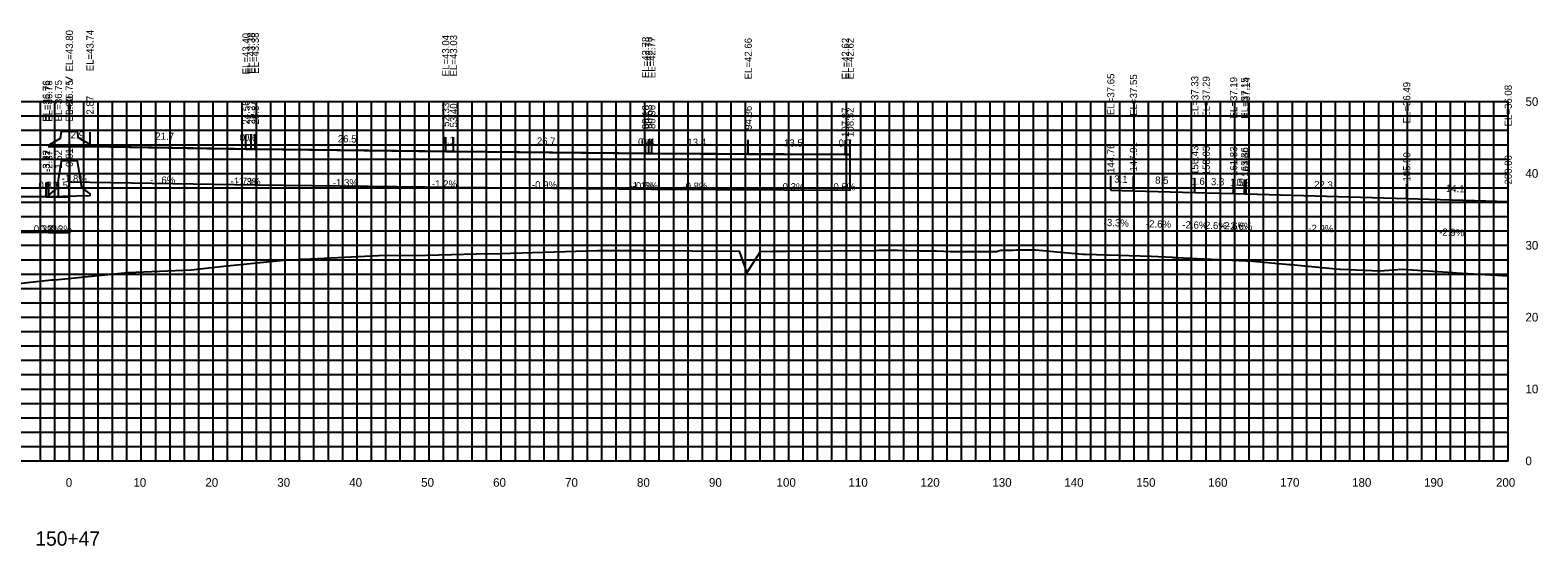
# Model space of a CAD drawing. Extents: x 1800880 to 1818864, y 245271 to 250560.
# Drawn here: x 1812385.6 to 1812595.1, y 247498.7 to 247570.4 of the extents above; entities that cross this region are included whole.
import ezdxf

# ---------------------------------------------------------------- set-up
doc = ezdxf.new("R2010")
doc.units = 0
for name, color, linetype in [('33', 7, 'Continuous'), ('ANNO-TXT', 7, 'Continuous'), ('AXIS', 7, 'Continuous'), ('CL-CNST', 7, 'Continuous'), ('DESIGN - DRAINAGE - Bridges', 7, 'Continuous'), ('Level 32', 7, 'Continuous'), ('Level 37', 7, 'Continuous'), ('Level 46', 7, 'Continuous'), ('Level 62', 7, 'Continuous'), ('SHT-BDR', 7, 'Continuous'), ('TOPO', 7, 'Continuous')]:
    doc.layers.add(name, color=color, linetype=linetype)

msp = doc.modelspace()

# ---------------------------------------------------------------- linework, layer by layer
at = {"layer": 'AXIS'}
msp.add_lwpolyline([(1812391.02, 247554.29), (1812393.89, 247554.24), (1812415.57, 247553.89), (1812416.28, 247553.88), (1812416.86, 247553.87), (1812443.34, 247553.53), (1812444.42, 247553.52), (1812471.11, 247553.27), (1812471.55, 247553.27), (1812471.98, 247553.27), (1812485.38, 247553.16), (1812498.88, 247553.12), (1812499.54, 247553.11)], dxfattribs=at)
at = {"layer": 'CL-CNST'}
msp.add_lwpolyline([(1812378.12, 247534.51), (1812388.52, 247535.67), (1812388.89, 247535.69), (1812389.01, 247535.7), (1812394.09, 247536.21), (1812399.15, 247536.71), (1812407.94, 247537.08), (1812412.5, 247537.57), (1812421.23, 247538.48), (1812423.08, 247538.53), (1812423.22, 247538.54), (1812423.36, 247538.54), (1812423.53, 247538.55), (1812423.59, 247538.55), (1812434.9, 247539.1), (1812438.96, 247539.07), (1812447.56, 247539.31), (1812450.89, 247539.37), (1812464.43, 247539.75), (1812468.63, 247539.78), (1812470.68, 247539.75), (1812470.79, 247539.75), (1812471.17, 247539.75), (1812484.14, 247539.68), (1812485.19, 247536.66), (1812487.11, 247539.65), (1812488.81, 247539.67), (1812490.65, 247539.69), (1812503.11, 247539.78), (1812503.6, 247539.79), (1812503.7, 247539.79), (1812504.03, 247539.79), (1812504.28, 247539.79), (1812504.34, 247539.79), (1812504.48, 247539.79), (1812504.64, 247539.79), (1812504.74, 247539.79), (1812504.77, 247539.79), (1812506.12, 247539.79), (1812507.01, 247539.78), (1812507.41, 247539.77), (1812509.28, 247539.74), (1812509.85, 247539.73), (1812510.42, 247539.72), (1812510.83, 247539.72), (1812511.56, 247539.7), (1812513.5, 247539.64), (1812513.76, 247539.64), (1812514.14, 247539.63), (1812517.14, 247539.61), (1812518.82, 247539.62), (1812519.89, 247539.62), (1812520.5, 247539.79), (1812520.93, 247539.8), (1812521.26, 247539.8), (1812521.62, 247539.81), (1812522.2, 247539.83), (1812522.64, 247539.84), (1812524.77, 247539.84), (1812525.29, 247539.84), (1812531.86, 247539.27), (1812532.24, 247539.26), (1812541.41, 247538.98), (1812544.36, 247538.82), (1812544.47, 247538.81), (1812544.88, 247538.8), (1812555.58, 247538.3), (1812560.62, 247537.83), (1812561.05, 247537.8), (1812561.29, 247537.79), (1812567.6, 247537.19), (1812567.73, 247537.18), (1812573.19, 247536.96), (1812576.26, 247537.15), (1812583.36, 247536.69), (1812583.68, 247536.68), (1812583.85, 247536.67), (1812591.02, 247536.22)], dxfattribs=at)
at = {"layer": 'DESIGN - DRAINAGE - Bridges'}
for p, q in [((1812591.02, 247510.49), (1812591.02, 247560.49)), ((1812591.08, 247560.49), (1812591.02, 247560.49)), ((1812591.08, 247550.49), (1812591.02, 247550.49)), ((1812591.08, 247540.49), (1812591.02, 247540.49)), ((1812591.08, 247530.49), (1812591.02, 247530.49)), ((1812591.08, 247520.49), (1812591.02, 247520.49)), ((1812191.02, 247510.49), (1812591.02, 247510.49)), ((1812391.02, 247510.43), (1812391.02, 247510.49)), ((1812401.02, 247510.43), (1812401.02, 247510.49)), ((1812411.02, 247510.43), (1812411.02, 247510.49)), ((1812421.02, 247510.43), (1812421.02, 247510.49)), ((1812431.02, 247510.43), (1812431.02, 247510.49)), ((1812441.02, 247510.43), (1812441.02, 247510.49)), ((1812451.02, 247510.43), (1812451.02, 247510.49)), ((1812461.02, 247510.43), (1812461.02, 247510.49)), ((1812471.02, 247510.43), (1812471.02, 247510.49)), ((1812481.02, 247510.43), (1812481.02, 247510.49)), ((1812491.02, 247510.43), (1812491.02, 247510.49)), ((1812501.02, 247510.43), (1812501.02, 247510.49)), ((1812511.02, 247510.43), (1812511.02, 247510.49)), ((1812521.02, 247510.43), (1812521.02, 247510.49)), ((1812531.02, 247510.43), (1812531.02, 247510.49)), ((1812541.02, 247510.43), (1812541.02, 247510.49)), ((1812551.02, 247510.43), (1812551.02, 247510.49)), ((1812561.02, 247510.43), (1812561.02, 247510.49)), ((1812571.02, 247510.43), (1812571.02, 247510.49)), ((1812581.02, 247510.43), (1812581.02, 247510.49)), ((1812591.02, 247510.43), (1812591.02, 247510.49)), ((1812591.08, 247510.49), (1812591.02, 247510.49))]:
    msp.add_line(p, q, dxfattribs=at)
at = {"layer": 'Level 37'}
for p, q in [((1812391.02, 247554.29), (1812391.02, 247556.29)), ((1812393.89, 247554.24), (1812393.89, 247556.24)), ((1812415.57, 247553.89), (1812415.57, 247555.89)), ((1812416.28, 247553.88), (1812416.28, 247555.88)), ((1812416.86, 247553.87), (1812416.86, 247555.87)), ((1812443.34, 247553.53), (1812443.34, 247555.53)), ((1812444.42, 247553.52), (1812444.42, 247555.52)), ((1812471.11, 247553.27), (1812471.11, 247555.27)), ((1812471.55, 247553.27), (1812471.55, 247555.27)), ((1812471.98, 247553.27), (1812471.98, 247555.27)), ((1812485.38, 247553.16), (1812485.38, 247555.16)), ((1812498.88, 247553.12), (1812498.88, 247555.12)), ((1812499.54, 247553.11), (1812499.54, 247555.11)), ((1812387.8, 247547.25), (1812387.8, 247549.25)), ((1812387.84, 247547.25), (1812387.84, 247549.25)), ((1812388.15, 247547.25), (1812388.15, 247549.25)), ((1812389.5, 247547.25), (1812389.5, 247549.25)), ((1812391.01, 247547.24), (1812391.01, 247549.24)), ((1812535.78, 247548.15), (1812535.78, 247550.15)), ((1812538.93, 247548.05), (1812538.93, 247550.05)), ((1812547.45, 247547.82), (1812547.45, 247549.82)), ((1812549.04, 247547.78), (1812549.04, 247549.78)), ((1812552.85, 247547.68), (1812552.85, 247549.68)), ((1812554.37, 247547.64), (1812554.37, 247549.64)), ((1812554.61, 247547.64), (1812554.61, 247549.64)), ((1812576.91, 247546.98), (1812576.91, 247548.98)), ((1812591.02, 247546.57), (1812591.02, 247548.57))]:
    msp.add_line(p, q, dxfattribs=at)
for points in [[(1812393.89, 247554.25), (1812393.89, 247554.5), (1812392.31, 247555.39), (1812392.17, 247556.32), (1812389.87, 247556.29), (1812389.73, 247555.37), (1812388.15, 247554.44), (1812388.15, 247554.19)], [(1812388.15, 247547.26), (1812393.89, 247547.4), (1812393.89, 247547.65), (1812392.74, 247548.53), (1812392.17, 247552.26), (1812389.87, 247552.21), (1812389.3, 247548.45), (1812388.15, 247547.51)]]:
    msp.add_lwpolyline(points, close=True, dxfattribs=at)
at = {"layer": 'Level 46'}
for p, q in [((1812191.02, 247560.49), (1812591.02, 247560.49)), ((1812387.02, 247510.49), (1812387.02, 247560.49)), ((1812389.02, 247510.49), (1812389.02, 247560.49)), ((1812391.02, 247510.49), (1812391.02, 247560.49)), ((1812393.02, 247510.49), (1812393.02, 247560.49)), ((1812395.02, 247510.49), (1812395.02, 247560.49)), ((1812397.02, 247510.49), (1812397.02, 247560.49)), ((1812399.02, 247510.49), (1812399.02, 247560.49)), ((1812401.02, 247510.49), (1812401.02, 247560.49)), ((1812403.02, 247510.49), (1812403.02, 247560.49)), ((1812405.02, 247510.49), (1812405.02, 247560.49)), ((1812407.02, 247510.49), (1812407.02, 247560.49)), ((1812409.02, 247510.49), (1812409.02, 247560.49)), ((1812411.02, 247510.49), (1812411.02, 247560.49)), ((1812413.02, 247510.49), (1812413.02, 247560.49)), ((1812415.02, 247510.49), (1812415.02, 247560.49)), ((1812417.02, 247510.49), (1812417.02, 247560.49)), ((1812419.02, 247510.49), (1812419.02, 247560.49)), ((1812421.02, 247510.49), (1812421.02, 247560.49)), ((1812423.02, 247510.49), (1812423.02, 247560.49)), ((1812425.02, 247510.49), (1812425.02, 247560.49)), ((1812427.02, 247510.49), (1812427.02, 247560.49)), ((1812429.02, 247510.49), (1812429.02, 247560.49)), ((1812431.02, 247510.49), (1812431.02, 247560.49)), ((1812433.02, 247510.49), (1812433.02, 247560.49)), ((1812435.02, 247510.49), (1812435.02, 247560.49)), ((1812437.02, 247510.49), (1812437.02, 247560.49)), ((1812439.02, 247510.49), (1812439.02, 247560.49)), ((1812441.02, 247510.49), (1812441.02, 247560.49)), ((1812443.02, 247510.49), (1812443.02, 247560.49)), ((1812445.02, 247510.49), (1812445.02, 247560.49)), ((1812447.02, 247510.49), (1812447.02, 247560.49)), ((1812449.02, 247510.49), (1812449.02, 247560.49)), ((1812451.02, 247510.49), (1812451.02, 247560.49)), ((1812453.02, 247510.49), (1812453.02, 247560.49)), ((1812455.02, 247510.49), (1812455.02, 247560.49)), ((1812457.02, 247510.49), (1812457.02, 247560.49)), ((1812459.02, 247510.49), (1812459.02, 247560.49)), ((1812461.02, 247510.49), (1812461.02, 247560.49)), ((1812463.02, 247510.49), (1812463.02, 247560.49)), ((1812465.02, 247510.49), (1812465.02, 247560.49)), ((1812467.02, 247510.49), (1812467.02, 247560.49)), ((1812469.02, 247510.49), (1812469.02, 247560.49)), ((1812471.02, 247510.49), (1812471.02, 247560.49)), ((1812473.02, 247510.49), (1812473.02, 247560.49)), ((1812475.02, 247510.49), (1812475.02, 247560.49)), ((1812477.02, 247510.49), (1812477.02, 247560.49)), ((1812479.02, 247510.49), (1812479.02, 247560.49)), ((1812481.02, 247510.49), (1812481.02, 247560.49)), ((1812483.02, 247510.49), (1812483.02, 247560.49)), ((1812485.02, 247510.49), (1812485.02, 247560.49)), ((1812487.02, 247510.49), (1812487.02, 247560.49)), ((1812489.02, 247510.49), (1812489.02, 247560.49)), ((1812491.02, 247510.49), (1812491.02, 247560.49)), ((1812493.02, 247510.49), (1812493.02, 247560.49)), ((1812495.02, 247510.49), (1812495.02, 247560.49)), ((1812497.02, 247510.49), (1812497.02, 247560.49)), ((1812499.02, 247510.49), (1812499.02, 247560.49)), ((1812501.02, 247510.49), (1812501.02, 247560.49)), ((1812503.02, 247510.49), (1812503.02, 247560.49)), ((1812505.02, 247510.49), (1812505.02, 247560.49)), ((1812507.02, 247510.49), (1812507.02, 247560.49)), ((1812509.02, 247510.49), (1812509.02, 247560.49)), ((1812511.02, 247510.49), (1812511.02, 247560.49)), ((1812513.02, 247510.49), (1812513.02, 247560.49)), ((1812515.02, 247510.49), (1812515.02, 247560.49)), ((1812517.02, 247510.49), (1812517.02, 247560.49)), ((1812519.02, 247510.49), (1812519.02, 247560.49)), ((1812521.02, 247510.49), (1812521.02, 247560.49)), ((1812523.02, 247510.49), (1812523.02, 247560.49)), ((1812525.02, 247510.49), (1812525.02, 247560.49)), ((1812527.02, 247510.49), (1812527.02, 247560.49)), ((1812529.02, 247510.49), (1812529.02, 247560.49)), ((1812531.02, 247510.49), (1812531.02, 247560.49)), ((1812533.02, 247510.49), (1812533.02, 247560.49)), ((1812535.02, 247510.49), (1812535.02, 247560.49)), ((1812537.02, 247510.49), (1812537.02, 247560.49)), ((1812539.02, 247510.49), (1812539.02, 247560.49)), ((1812541.02, 247510.49), (1812541.02, 247560.49)), ((1812543.02, 247510.49), (1812543.02, 247560.49)), ((1812545.02, 247510.49), (1812545.02, 247560.49)), ((1812547.02, 247510.49), (1812547.02, 247560.49)), ((1812549.02, 247510.49), (1812549.02, 247560.49)), ((1812551.02, 247510.49), (1812551.02, 247560.49)), ((1812553.02, 247510.49), (1812553.02, 247560.49)), ((1812555.02, 247510.49), (1812555.02, 247560.49)), ((1812557.02, 247510.49), (1812557.02, 247560.49)), ((1812559.02, 247510.49), (1812559.02, 247560.49)), ((1812561.02, 247510.49), (1812561.02, 247560.49)), ((1812563.02, 247510.49), (1812563.02, 247560.49)), ((1812565.02, 247510.49), (1812565.02, 247560.49)), ((1812567.02, 247510.49), (1812567.02, 247560.49)), ((1812569.02, 247510.49), (1812569.02, 247560.49)), ((1812571.02, 247510.49), (1812571.02, 247560.49)), ((1812573.02, 247510.49), (1812573.02, 247560.49)), ((1812575.02, 247510.49), (1812575.02, 247560.49)), ((1812577.02, 247510.49), (1812577.02, 247560.49)), ((1812579.02, 247510.49), (1812579.02, 247560.49)), ((1812581.02, 247510.49), (1812581.02, 247560.49)), ((1812583.02, 247510.49), (1812583.02, 247560.49)), ((1812585.02, 247510.49), (1812585.02, 247560.49)), ((1812587.02, 247510.49), (1812587.02, 247560.49)), ((1812589.02, 247510.49), (1812589.02, 247560.49)), ((1812591.02, 247510.49), (1812591.02, 247560.49)), ((1812191.02, 247558.49), (1812591.02, 247558.49)), ((1812191.02, 247556.49), (1812591.02, 247556.49)), ((1812191.02, 247554.49), (1812591.02, 247554.49)), ((1812191.02, 247552.49), (1812591.02, 247552.49)), ((1812191.02, 247550.49), (1812591.02, 247550.49)), ((1812191.02, 247548.49), (1812591.02, 247548.49)), ((1812191.02, 247546.49), (1812591.02, 247546.49)), ((1812191.02, 247544.49), (1812591.02, 247544.49)), ((1812191.02, 247542.49), (1812591.02, 247542.49)), ((1812191.02, 247540.49), (1812591.02, 247540.49)), ((1812191.02, 247538.49), (1812591.02, 247538.49)), ((1812191.02, 247536.49), (1812591.02, 247536.49)), ((1812191.02, 247534.49), (1812591.02, 247534.49)), ((1812191.02, 247532.49), (1812591.02, 247532.49)), ((1812191.02, 247530.49), (1812591.02, 247530.49)), ((1812191.02, 247528.49), (1812591.02, 247528.49)), ((1812191.02, 247526.49), (1812591.02, 247526.49)), ((1812191.02, 247524.49), (1812591.02, 247524.49)), ((1812191.02, 247522.49), (1812591.02, 247522.49)), ((1812191.02, 247520.49), (1812591.02, 247520.49)), ((1812191.02, 247518.49), (1812591.02, 247518.49)), ((1812191.02, 247516.49), (1812591.02, 247516.49)), ((1812191.02, 247514.49), (1812591.02, 247514.49)), ((1812191.02, 247512.49), (1812591.02, 247512.49)), ((1812191.02, 247510.49), (1812591.02, 247510.49))]:
    msp.add_line(p, q, dxfattribs=at)
at = {"layer": 'Level 62'}
for points in [[(1812263.58, 247548.88), (1812272.55, 247548.73), (1812286.49, 247548.5), (1812302.15, 247548.25), (1812309.41, 247548.13), (1812314.64, 247548.04), (1812321.59, 247547.93), (1812331.2, 247547.77), (1812339.37, 247547.65), (1812359.74, 247547.43), (1812362.78, 247547.39), (1812365.66, 247547.38), (1812387.8, 247547.25), (1812387.84, 247547.25), (1812388.15, 247547.25), (1812389.5, 247547.25), (1812391.01, 247547.24)], [(1812535.78, 247548.15), (1812538.93, 247548.05), (1812547.45, 247547.82), (1812549.04, 247547.78), (1812552.85, 247547.68), (1812554.37, 247547.64), (1812554.61, 247547.64), (1812576.91, 247546.98), (1812591.02, 247546.57)]]:
    msp.add_lwpolyline(points, dxfattribs=at)
at = {"layer": 'TOPO'}
for points in [[(1812471.98, 247548.31), (1812499.54, 247548.15), (1812499.54, 247553.11), (1812471.98, 247553.27), (1812444.42, 247553.52), (1812416.86, 247553.87), (1812393.89, 247554.24), (1812391.02, 247554.29), (1812391.02, 247549.33), (1812393.89, 247549.28), (1812416.86, 247548.91), (1812444.42, 247548.56)], [(1812309.41, 247543.17), (1812339.37, 247542.69), (1812365.66, 247542.42), (1812388.15, 247542.29), (1812391.01, 247542.28), (1812391.01, 247547.24), (1812388.15, 247547.25), (1812365.66, 247547.38), (1812339.37, 247547.65), (1812309.41, 247548.13), (1812286.49, 247548.5), (1812263.58, 247548.88), (1812263.58, 247543.92), (1812286.49, 247543.54)]]:
    msp.add_lwpolyline(points, close=True, dxfattribs=at)

# ---------------------------------------------------------------- texts
for s, p in [('0', (1812390.52, 247506.89)), ('10', (1812399.92, 247506.89)), ('20', (1812409.92, 247506.89)), ('30', (1812419.92, 247506.89)), ('40', (1812429.92, 247506.89)), ('50', (1812439.92, 247506.89)), ('60', (1812449.92, 247506.89)), ('70', (1812459.92, 247506.89)), ('80', (1812469.92, 247506.89)), ('90', (1812479.92, 247506.89)), ('100', (1812489.32, 247506.89)), ('110', (1812499.32, 247506.89)), ('120', (1812509.32, 247506.89)), ('130', (1812519.32, 247506.89)), ('140', (1812529.32, 247506.89)), ('150', (1812539.32, 247506.89)), ('160', (1812549.32, 247506.89)), ('170', (1812559.32, 247506.89)), ('180', (1812569.32, 247506.89)), ('190', (1812579.32, 247506.89)), ('200', (1812589.32, 247506.89))]:
    msp.add_text(s, height=1.2).set_placement(p)
at = {"layer": '33'}
for s, p in [('50', (1812593.42, 247559.89)), ('40', (1812593.42, 247549.89)), ('30', (1812593.42, 247539.89)), ('20', (1812593.42, 247529.89)), ('10', (1812593.42, 247519.89)), ('0', (1812593.42, 247509.89))]:
    msp.add_text(s, height=1.2, dxfattribs=at).set_placement(p)
at = {"layer": 'ANNO-TXT'}
for s, rotation, p in [('2.9', 358.9502, (1812391.19, 247555.39)), ('21.7', 359.0812, (1812402.97, 247555.19)), ('0.7', 359.0009, (1812414.66, 247555)), ('0.6', 359.2681, (1812415.28, 247554.99)), ('26.5', 359.2681, (1812428.33, 247554.82)), ('1.1', 359.3261, (1812442.74, 247554.64)), ('26.7', 359.4744, (1812456, 247554.51)), ('0.4', 359.3852, (1812470.06, 247554.38)), ('0.4', 359.6806, (1812470.48, 247554.37)), ('13.4', 359.5324, (1812476.91, 247554.33)), ('13.5', 359.8278, (1812490.36, 247554.24)), ('0.7', 359.7386, (1812497.93, 247554.22)), ('0.3', 359.82, (1812386.72, 247548.36)), ('1.3', 359.8015, (1812387.55, 247548.35)), ('1.5', 359.8365, (1812388.97, 247548.35)), ('-1.8%', 358.9502, (1812389.95, 247549.31)), ('-1.6%', 359.0812, (1812402.24, 247549.1)), ('-1.7%', 359.0009, (1812413.43, 247548.93)), ('-1.3%', 359.2681, (1812414.1, 247548.9)), ('-1.3%', 359.2681, (1812427.63, 247548.73)), ('-1.2%', 359.3261, (1812441.41, 247548.55)), ('-0.9%', 359.4744, (1812455.31, 247548.42)), ('-1.1%', 359.3852, (1812468.87, 247548.3)), ('-0.6%', 359.6806, (1812469.32, 247548.28)), ('-0.8%', 359.5324, (1812476.23, 247548.23)), ('-0.3%', 359.8278, (1812489.71, 247548.14)), ('-0.5%', 359.7386, (1812496.78, 247548.13)), ('3.1', 358.1378, (1812536.23, 247549.23)), ('8.5', 358.4854, (1812541.93, 247549.07)), ('1.6', 358.5311, (1812546.97, 247548.93)), ('3.8', 358.5311, (1812549.69, 247548.86)), ('1.5', 358.5311, (1812552.36, 247548.79)), ('0.2', 358.5311, (1812553.24, 247548.77)), ('22.3', 358.3227, (1812564.02, 247548.46)), ('14.1', 358.3227, (1812582.34, 247547.92)), ('-3.3%', 358.1378, (1812534.78, 247543.18)), ('0.3%', 359.82, (1812386.07, 247542.26)), ('0.3%', 359.8015, (1812386.9, 247542.26)), ('0.3%', 359.8365, (1812388.33, 247542.25)), ('-2.6%', 358.4854, (1812540.65, 247543)), ('-2.6%', 358.5311, (1812545.71, 247542.86)), ('-2.6%', 358.5311, (1812548.41, 247542.79)), ('-2.6%', 358.5311, (1812551.07, 247542.73)), ('-2.6%', 358.5311, (1812551.96, 247542.7)), ('-2.9%', 358.3227, (1812563.21, 247542.38)), ('-2.9%', 358.3227, (1812581.41, 247541.85))]:
    msp.add_text(s, height=1, rotation=rotation, dxfattribs=at).set_placement(p)
at = {"layer": 'DESIGN - DRAINAGE - Bridges'}
msp.add_text('>', height=1.5, dxfattribs=at).set_placement((1812390.41, 247562.74))
at = {"layer": 'Level 32'}
msp.add_text('150+47', height=2, dxfattribs=at).set_placement((1812386.29, 247498.69))
at = {"layer": 'SHT-BDR'}
for s, p in [('EL=43.80', (1812391.52, 247564.68)), ('EL=43.74', (1812394.39, 247564.71)), ('EL=43.40', (1812416.07, 247564.28)), ('EL=43.38', (1812416.78, 247564.35)), ('EL=43.38', (1812417.36, 247564.34)), ('EL=43.04', (1812443.84, 247564)), ('EL=43.03', (1812444.92, 247563.99)), ('EL=42.78', (1812471.61, 247563.75)), ('EL=42.78', (1812472.05, 247563.74)), ('EL=42.77', (1812472.48, 247563.74)), ('EL=42.66', (1812485.88, 247563.58)), ('EL=42.62', (1812499.38, 247563.59)), ('EL=42.62', (1812500.04, 247563.59)), ('EL=36.76', (1812388.3, 247557.68)), ('EL=36.76', (1812388.34, 247557.68)), ('EL=36.76', (1812388.65, 247557.68)), ('EL=36.75', (1812390, 247557.72)), ('EL=36.75', (1812391.51, 247557.71)), ('EL=37.65', (1812536.28, 247558.62)), ('EL=37.55', (1812539.43, 247558.52)), ('EL=37.33', (1812547.95, 247558.29)), ('EL=37.29', (1812549.54, 247558.25)), ('EL=37.19', (1812553.35, 247558.15)), ('EL=37.15', (1812554.87, 247558.11)), ('EL=37.14', (1812555.11, 247558.11)), ('EL=36.49', (1812577.41, 247557.46)), ('0.00', (1812391.52, 247558.65)), ('2.87', (1812394.39, 247558.68)), ('EL=36.08', (1812591.52, 247557.04)), ('24.56', (1812416.07, 247557.29)), ('25.27', (1812416.78, 247557.33)), ('25.84', (1812417.36, 247557.32)), ('52.33', (1812443.84, 247556.98)), ('53.40', (1812444.92, 247556.89)), ('80.10', (1812471.61, 247556.64)), ('80.53', (1812472.05, 247556.72)), ('80.96', (1812472.48, 247556.67)), ('94.36', (1812485.88, 247556.56)), ('107.87', (1812499.38, 247555.57)), ('108.52', (1812500.04, 247555.57)), ('144.76', (1812536.28, 247550.56)), ('147.91', (1812539.43, 247550.75)), ('-3.22', (1812388.3, 247550.7)), ('-3.17', (1812388.34, 247550.7)), ('-2.87', (1812388.65, 247550.7)), ('-1.52', (1812390, 247550.7)), ('-0.01', (1812391.51, 247550.94)), ('156.43', (1812547.95, 247550.28)), ('158.03', (1812549.54, 247550.24)), ('161.83', (1812553.35, 247550.14)), ('163.36', (1812554.87, 247550.05)), ('163.60', (1812555.11, 247550.01)), ('185.90', (1812577.41, 247549.36)), ('200.00', (1812591.52, 247548.95))]:
    msp.add_text(s, height=1, rotation=90, dxfattribs=at).set_placement(p)

doc.saveas('drawing.dxf')
